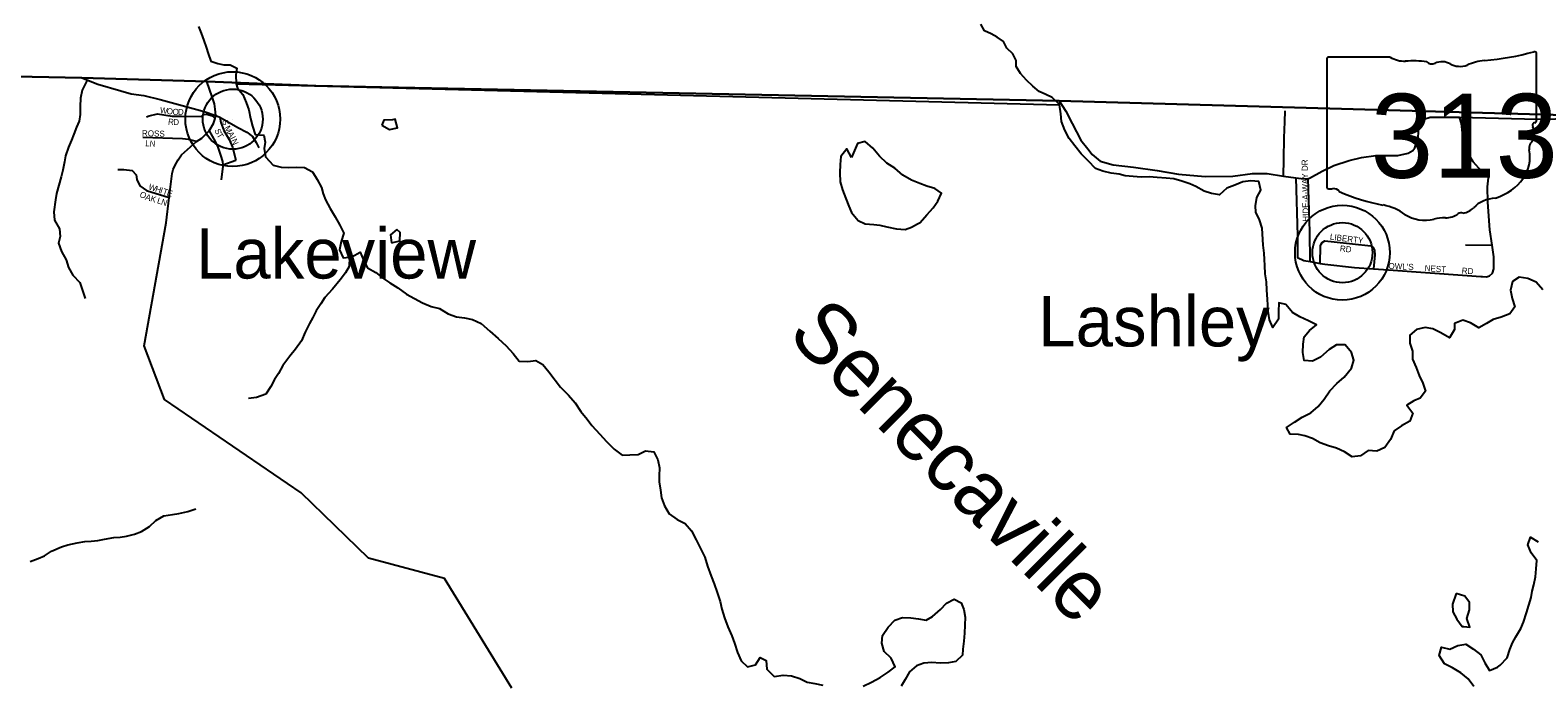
# Model space of a CAD drawing. Extents: x 2043100 to 2470832, y 443715 to 810583.
# Drawn here: x 2265988 to 2278495, y 697100 to 702526 of the extents above; entities that cross this region are included whole.
import ezdxf

# ---------------------------------------------------------------- set-up
doc = ezdxf.new("R2010")
doc.units = 0
for name, color, linetype in [('GM_X_Adjacent_County', 7, 'Continuous'), ('GM_X_County', 7, 'Continuous'), ('GM_X_County_Road', 7, 'Continuous'), ('GM_X_Major_Lake', 7, 'Continuous'), ('GM_X_Major_Lake_Text', 7, 'Continuous'), ('GM_X_Minor_River', 7, 'Continuous'), ('GM_X_State_Location', 7, 'Continuous'), ('GM_X_State_Route', 7, 'Continuous'), ('GM_X_State_Shield', 7, 'Continuous'), ('GM_X_Township', 7, 'Continuous'), ('GM_X_Township_Road', 7, 'Continuous'), ('GM_X_Township_Subdivision', 7, 'Continuous'), ('GM_X_Township_Subdivision_Text', 7, 'Continuous'), ('GM_X_Unincorporated', 7, 'Continuous'), ('GM_X_Unincorporated_Location', 7, 'Continuous'), ('GM_X_Unincorporated_Text', 7, 'Continuous')]:
    doc.layers.add(name, color=color, linetype=linetype)

msp = doc.modelspace()

# ---------------------------------------------------------------- linework, layer by layer
at = {"layer": 'GM_X_Adjacent_County'}
msp.add_lwpolyline([(2279304, 701805), (2274523, 701941), (2268357, 702066), (2267453, 702102), (2266418, 702131), (2259694, 702266), (2259396, 702227), (2259200, 695737), (2259078, 691690), (2257336, 691739)], dxfattribs=at)
at = {"layer": 'GM_X_County'}
msp.add_lwpolyline([(2257336, 691739), (2259078, 691690), (2259200, 695737), (2259396, 702227), (2259694, 702266), (2266418, 702131), (2267453, 702102), (2268357, 702066), (2274523, 701941), (2279304, 701805)], dxfattribs=at)
at = {"layer": 'GM_X_County_Road'}
msp.add_lwpolyline([(2266418, 702131), (2266551, 702079), (2266740, 702023), (2266825, 702000), (2266930, 701986), (2267068, 701951), (2267341, 701877), (2267432, 701851), (2267529, 701820)], dxfattribs=at)
at = {"layer": 'GM_X_Major_Lake'}
msp.add_line((2267697, 702083), (2274528, 701908), dxfattribs=at)
for points in [[(2267385, 702558), (2267406, 702502), (2267428, 702442), (2267449, 702386), (2267466, 702334), (2267488, 702269), (2267546, 702249), (2267596, 702238), (2267648, 702239), (2267703, 702211), (2267695, 702157), (2267697, 702083)], [(2274528, 701908), (2274518, 701919), (2274466, 701968), (2274415, 701994), (2274359, 702017), (2274307, 702062), (2274254, 702112), (2274204, 702167), (2274169, 702225), (2274169, 702275), (2274140, 702329), (2274090, 702378), (2274063, 702432), (2274011, 702469), (2273961, 702495), (2273904, 702520), (2273874, 702576)], [(2267697, 702083), (2267708, 702046), (2267752, 701992), (2267779, 701927), (2267801, 701865), (2267816, 701793), (2267834, 701731), (2267856, 701663), (2267926, 701657), (2267937, 701597), (2267929, 701545), (2267941, 701477), (2268004, 701407), (2268070, 701390), (2268130, 701388), (2268200, 701392), (2268264, 701387), (2268330, 701353), (2268370, 701289), (2268405, 701223), (2268419, 701171), (2268439, 701120), (2268478, 701048), (2268518, 700978), (2268556, 700910), (2268589, 700844), (2268569, 700776), (2268554, 700706), (2268584, 700640), (2268656, 700648), (2268726, 700685), (2268754, 700621), (2268788, 700557), (2268855, 700517), (2268923, 700464), (2268973, 700432), (2269039, 700390), (2269109, 700339), (2269176, 700301), (2269242, 700267), (2269314, 700236), (2269384, 700220), (2269456, 700175), (2269524, 700149), (2269592, 700142), (2269658, 700128), (2269730, 700094), (2269801, 700031), (2269871, 699971), (2269937, 699911), (2269994, 699846), (2270044, 699784), (2270116, 699780), (2270184, 699789), (2270242, 699755), (2270292, 699695), (2270389, 699568), (2270453, 699502), (2270510, 699438), (2270556, 699365), (2270609, 699301), (2270647, 699249), (2270713, 699177), (2270768, 699116), (2270832, 699054), (2270898, 699004), (2270964, 699005), (2271032, 699009), (2271092, 699040), (2271162, 699032), (2271194, 698966), (2271209, 698898), (2271207, 698832), (2271207, 698782), (2271216, 698714), (2271226, 698650), (2271250, 698584), (2271289, 698518), (2271355, 698470), (2271423, 698437), (2271475, 698377), (2271512, 698301), (2271585, 698157), (2271607, 698084), (2271638, 698000), (2271662, 697936), (2271688, 697864), (2271711, 697792), (2271727, 697728), (2271748, 697654), (2271776, 697580), (2271808, 697506), (2271831, 697444), (2271857, 697368), (2271886, 697300), (2271938, 697248), (2272004, 697267), (2272043, 697327), (2272093, 697302), (2272098, 697230), (2272160, 697170)], [(2277511, 699663), (2277542, 699601), (2277562, 699533), (2277518, 699475), (2277467, 699455), (2277409, 699418), (2277457, 699353), (2277432, 699286), (2277364, 699248), (2277302, 699205), (2277273, 699133), (2277225, 699067), (2277159, 699038), (2277087, 699042), (2277024, 698999), (2276956, 698989), (2276892, 699031), (2276825, 699062), (2276759, 699082), (2276689, 699107), (2276625, 699141), (2276561, 699165), (2276511, 699174), (2276441, 699178), (2276411, 699232), (2276476, 699276), (2276540, 699319), (2276612, 699355), (2276674, 699408), (2276723, 699468), (2276771, 699538), (2276828, 699599), (2276888, 699651), (2276949, 699724), (2276969, 699790), (2276949, 699856), (2276898, 699918), (2276826, 699919), (2276763, 699879), (2276693, 699816), (2276627, 699784), (2276557, 699789), (2276545, 699856), (2276549, 699924), (2276558, 699984), (2276600, 700038), (2276658, 700085), (2276593, 700118), (2276521, 700150), (2276461, 700187), (2276405, 700253), (2276347, 700265), (2276345, 700195), (2276345, 700131), (2276296, 700062), (2276268, 700126), (2276257, 700196), (2276253, 700296), (2276248, 700370), (2276244, 700440), (2276233, 700508), (2276231, 700575), (2276229, 700625), (2276224, 700679), (2276218, 700745), (2276209, 700885), (2276185, 700955), (2276156, 701019), (2276152, 701071), (2276164, 701139), (2276197, 701201), (2276181, 701271), (2276113, 701279), (2276049, 701270), (2275983, 701242), (2275915, 701218), (2275854, 701161), (2275788, 701173), (2275726, 701192), (2275659, 701232), (2275607, 701254), (2275543, 701275), (2275475, 701295), (2275411, 701300), (2275337, 701306), (2275271, 701310), (2275205, 701309), (2275137, 701313), (2275073, 701320), (2275021, 701332), (2274955, 701342), (2274887, 701357), (2274825, 701381), (2274769, 701441), (2274706, 701502), (2274654, 701568), (2274606, 701628), (2274571, 701698), (2274544, 701770), (2274539, 701833), (2274528, 701908)], [(2268905, 701740), (2268969, 701704), (2269035, 701716), (2269017, 701788), (2268993, 701782)], [(2268993, 701782), (2268923, 701780), (2268905, 701740)], [(2272801, 701471), (2272762, 701542), (2272713, 701478), (2272709, 701412), (2272705, 701344), (2272708, 701270), (2272726, 701204), (2272755, 701132), (2272779, 701068), (2272803, 701016), (2272856, 700948), (2272916, 700920), (2272986, 700915), (2273036, 700909), (2273096, 700895), (2273174, 700880), (2273248, 700874), (2273300, 700893), (2273350, 700921)], [(2273350, 700921), (2273370, 700933), (2273427, 700995), (2273479, 701054), (2273519, 701108), (2273548, 701176), (2273492, 701214), (2273426, 701234), (2273368, 701256), (2273300, 701283), (2273227, 701325), (2273161, 701383), (2273095, 701424), (2273033, 701482), (2272978, 701548), (2272916, 701603), (2272852, 701587), (2272801, 701471)], [(2269030, 700873), (2268977, 700829), (2268987, 700765)], [(2268987, 700765), (2269055, 700781), (2269058, 700849), (2269030, 700873)], [(2278538, 700373), (2278480, 700437), (2278412, 700468), (2278340, 700478), (2278284, 700443), (2278269, 700371), (2278281, 700301), (2278305, 700233), (2278262, 700175), (2278192, 700148), (2278124, 700128), (2278068, 700095), (2278005, 700059), (2277936, 700101), (2277872, 700122), (2277803, 700094), (2277805, 700044), (2277763, 699975), (2277691, 700017), (2277625, 700051), (2277561, 700062), (2277489, 700046), (2277433, 699999), (2277432, 699933), (2277456, 699867), (2277455, 699799), (2277487, 699729), (2277511, 699663)], [(2278183, 697264), (2278241, 697325), (2278264, 697393), (2278284, 697447), (2278312, 697497), (2278355, 697568), (2278377, 697618), (2278400, 697696), (2278441, 697823), (2278447, 697875), (2278461, 697929), (2278476, 697995), (2278482, 698061), (2278486, 698131), (2278441, 698193), (2278411, 698261), (2278435, 698323), (2278499, 698284)], [(2272898, 697090), (2272968, 697123), (2273039, 697161), (2273107, 697204), (2273165, 697250), (2273132, 697322), (2273074, 697376), (2273052, 697444), (2273059, 697510), (2273105, 697578), (2273161, 697637), (2273226, 697657), (2273294, 697656), (2273358, 697648), (2273422, 697637), (2273474, 697665), (2273540, 697723), (2273589, 697776), (2273653, 697810), (2273711, 697779), (2273734, 697725), (2273744, 697661), (2273742, 697595), (2273739, 697528), (2273733, 697462), (2273724, 697396), (2273722, 697346), (2273668, 697294), (2273606, 697283), (2273536, 697279), (2273468, 697286), (2273403, 697280), (2273341, 697256), (2273283, 697207), (2273247, 697145), (2273214, 697088)], [(2277817, 697858), (2277786, 697768), (2277790, 697704), (2277823, 697644), (2277867, 697584), (2277880, 697583)], [(2277880, 697583), (2277931, 697577), (2277907, 697651), (2277928, 697721), (2277928, 697783), (2277890, 697835), (2277817, 697858)], [(2277964, 697087), (2277916, 697150), (2277856, 697198), (2277787, 697242), (2277721, 697275), (2277677, 697343), (2277696, 697411), (2277765, 697396), (2277832, 697426), (2277898, 697437), (2277962, 697395), (2278023, 697349), (2278055, 697282), (2278095, 697218), (2278161, 697246), (2278183, 697264)], [(2272160, 697170), (2272236, 697180), (2272304, 697175), (2272372, 697153), (2272434, 697122), (2272498, 697112), (2272564, 697096)]]:
    msp.add_lwpolyline(points, dxfattribs=at)
at = {"layer": 'GM_X_Minor_River'}
for points in [[(2266462, 702111), (2266419, 702028), (2266407, 701962), (2266403, 701894), (2266402, 701827), (2266396, 701773), (2266374, 701723), (2266351, 701665), (2266331, 701615), (2266305, 701558), (2266282, 701484), (2266272, 701434), (2266258, 701366), (2266245, 701312), (2266227, 701241), (2266207, 701173), (2266198, 701121), (2266186, 701021), (2266189, 700951), (2266231, 700881), (2266237, 700815), (2266224, 700761), (2266248, 700693), (2266286, 700623), (2266307, 700559), (2266343, 700497), (2266399, 700435), (2266422, 700369), (2266444, 700301)], [(2268637, 700646), (2268634, 700567), (2268603, 700516), (2268561, 700458), (2268495, 700380), (2268434, 700311), (2268400, 700259), (2268360, 700201), (2268333, 700146), (2268305, 700094), (2268269, 700024), (2268238, 699951), (2268190, 699883), (2268143, 699825), (2268085, 699748), (2268047, 699680), (2268016, 699630), (2267984, 699573), (2267942, 699509), (2267866, 699482), (2267799, 699474)], [(2265988, 698121), (2266056, 698148), (2266108, 698168), (2266164, 698208), (2266247, 698245), (2266301, 698259), (2266379, 698276), (2266443, 698288), (2266495, 698292), (2266549, 698295), (2266605, 698307), (2266683, 698320), (2266735, 698324), (2266787, 698332), (2266853, 698349), (2266911, 698371), (2266978, 698412), (2267030, 698462), (2267096, 698500), (2267168, 698511), (2267222, 698521), (2267296, 698538), (2267362, 698560)]]:
    msp.add_lwpolyline(points, dxfattribs=at)
at = {"layer": 'GM_X_State_Route'}
for points in [[(2269983, 697073), (2269426, 697980), (2268794, 698150), (2268236, 698692), (2267103, 699464), (2266934, 699911), (2267116, 700929), (2267141, 701140), (2267165, 701339), (2267174, 701372), (2267191, 701408), (2267216, 701451), (2267245, 701494), (2267369, 701603), (2267413, 701632), (2267472, 701693), (2267509, 701754), (2267524, 701794), (2267529, 701820), (2267524, 701871), (2267517, 701917), (2267498, 701974), (2267453, 702102)], [(2274523, 701941), (2274579, 701854), (2274633, 701754), (2274705, 701615), (2274761, 701542), (2274799, 701496), (2274864, 701441), (2274972, 701409), (2275140, 701391), (2275336, 701363), (2275515, 701334), (2275735, 701313), (2275964, 701317), (2276128, 701338), (2276251, 701338), (2276385, 701315), (2276488, 701302), (2276532, 701297), (2276568, 701295), (2276590, 701298), (2276602, 701300), (2276705, 701357), (2276802, 701406), (2276930, 701446), (2277033, 701471), (2277151, 701488), (2277335, 701487), (2277419, 701506), (2277458, 701528), (2277476, 701552), (2277502, 701632), (2277508, 701743), (2277523, 701767), (2277549, 701789), (2277601, 701805), (2277844, 701804), (2278492, 701788), (2278791, 701793)]]:
    msp.add_lwpolyline(points, dxfattribs=at)
at = {"layer": 'GM_X_State_Shield'}
for p, q in [((2276744, 702286), (2276744, 701229)), ((2277271, 702304), (2276762, 702304)), ((2278485, 701777), (2278485, 702330)), ((2278484, 701777), (2278485, 701777))]:
    msp.add_line(p, q, dxfattribs=at)
for centre, major_axis, start_param, end_param in [((2276764, 702288), (20.2, 0), 1.712693, 3.28349), ((2277393, 702426), (196, 0), 4.042523, 4.731795), ((2277457, 701710), (702, 0), 1.404758, 1.657858), ((2277700, 702171), (117, 0), 0.950623, 2.079405), ((2278100, 701981), (371, 0), 1.699011, 2.107814), ((2277865, 703744), (1845, 0), 4.814394, 5.042369), ((2278465, 702332), (19.4, 0), 6.141152, 7.989035), ((2277617, 702293), (56.4, 0), 3.836095, 5.185415), ((2277851, 702339), (141, 0), 4.081561, 5.145723), ((2278464, 701775), (20.7, 0), 5.05454, 6.418171), ((2278480, 701737), (30, 0), 1.883978, 3.671073), ((2278289, 701667), (180, 0), 5.934695, 6.695948), ((2277968, 701476), (462, 0), 5.101752, 6.440018), ((2278554, 701546), (131, 0), 2.387724, 3.262537), ((2276765, 701227), (20.3, 0), 3.00124, 4.508301), ((2276768, 701335), (155, 0), 4.665946, 4.897461), ((2276799, 701168), (56, 0), 0.519207, 1.627899), ((2277506, 702117), (1333, 0), 4.195997, 4.488961), ((2277109, 700754), (417, 0), 0.823519, 1.323587), ((2277842, 701126), (149, 0), 4.937069, 5.64225), ((2278163, 700932), (253, 0), 1.647645, 2.488434), ((2277560, 701163), (265, 0), 4.026481, 4.996735), ((2277712, 700797), (217, 0), 1.495662, 1.94098), ((2277732, 701084), (141, 0), 4.691044, 5.507374), ((2277859, 700981), (39.7, 0), 1.147584, 2.315152)]:
    msp.add_ellipse(centre, major_axis=major_axis, ratio=0.8, start_param=start_param, end_param=end_param, dxfattribs=at)
at = {"layer": 'GM_X_Township'}
msp.add_lwpolyline([(2286381, 691321), (2276850, 691444), (2274138, 691479), (2272743, 691497), (2266029, 691606), (2265625, 691610), (2264826, 691636), (2264209, 691639), (2264161, 691638), (2260528, 691671), (2259078, 691690), (2259200, 695737), (2259396, 702227), (2259694, 702266), (2266418, 702131), (2267453, 702102), (2268357, 702066), (2274523, 701941), (2279304, 701805)], dxfattribs=at)
at = {"layer": 'GM_X_Township_Road'}
msp.add_lwpolyline([(2276385, 701315), (2276389, 701457), (2276392, 701634), (2276397, 701768), (2276398, 701857)], dxfattribs=at)
at = {"layer": 'GM_X_Township_Subdivision'}
for points in [[(2266954, 701809), (2266976, 701817), (2267044, 701832), (2267167, 701815), (2267244, 701815), (2267411, 701810), (2267420, 701820), (2267432, 701828), (2267450, 701831), (2267502, 701816), (2267524, 701794)], [(2267529, 701820), (2267561, 701804), (2267711, 701721), (2267786, 701681), (2267833, 701645), (2267862, 701594), (2267884, 701550)], [(2267561, 701804), (2267569, 701762), (2267595, 701695), (2267639, 701619), (2267666, 701556), (2267695, 701449)], [(2278045, 701360), (2278027, 701357), (2277960, 701434), (2277937, 701470), (2277886, 701576), (2277873, 701651), (2277861, 701752), (2277844, 701804)], [(2267472, 701693), (2267524, 701603), (2267544, 701557), (2267567, 701489), (2267583, 701439), (2267586, 701411), (2267587, 701399), (2267573, 701286)], [(2267369, 701603), (2267302, 701619), (2267252, 701627), (2266924, 701636)], [(2267586, 701411), (2267695, 701449)], [(2266716, 701371), (2266766, 701371), (2266835, 701364), (2266868, 701328), (2266872, 701288), (2266897, 701237), (2266952, 701197), (2267141, 701140), (2267146, 701138)], [(2276488, 701302), (2276501, 700823), (2276501, 700641), (2276555, 700617), (2276607, 700608), (2276690, 700593), (2276727, 700586), (2276975, 700560), (2277132, 700548), (2277255, 700539), (2277909, 700492), (2278022, 700484), (2278035, 700484)], [(2276607, 700608), (2276603, 700855), (2276590, 701298)], [(2278035, 700484), (2278069, 700481), (2278095, 700489), (2278119, 700511), (2278131, 700547), (2278129, 700648), (2278115, 700745), (2278097, 700872), (2278080, 701100), (2278078, 701229), (2278086, 701303), (2278080, 701333), (2278065, 701363), (2278045, 701360)], [(2276690, 700593), (2276693, 700739), (2276699, 700753), (2276707, 700767), (2276729, 700779), (2276807, 700773), (2277109, 700738), (2277129, 700724), (2277141, 700702), (2277143, 700664), (2277132, 700548)], [(2277896, 700748), (2278115, 700745)]]:
    msp.add_lwpolyline(points, dxfattribs=at)
at = {"layer": 'GM_X_Unincorporated'}
for centre, radius in [((2267669, 701789), 393), ((2267669, 701789), 249), ((2276874, 700682), 393), ((2276874, 700682), 249)]:
    msp.add_circle(centre, radius, dxfattribs=at)
at = {"layer": 'GM_X_Unincorporated_Location'}
for p, q in [((2267669, 701789), (2267669, 701789)), ((2276874, 700682), (2276874, 700682))]:
    msp.add_line(p, q, dxfattribs=at)

# ---------------------------------------------------------------- texts
at = {"layer": 'GM_X_Major_Lake_Text'}
msp.add_text('Senecaville', height=500, rotation=315.0021, dxfattribs=at).set_placement((2272258, 699993))
at = {"layer": 'GM_X_State_Location'}
for s in ['s', 'r']:
    msp.add_text(s, height=0.0000833, dxfattribs=at).set_placement((2277595, 701687))
msp.add_text('313', height=0.0000833, rotation=0, dxfattribs=at).set_placement((2277242, 701614))
at = {"layer": 'GM_X_State_Shield'}
msp.add_text('313', height=696.1, dxfattribs=at).set_placement((2277109, 701303))
at = {"layer": 'GM_X_Township_Subdivision_Text'}
for s, rotation, p in [('W', 351.2065, (2267062, 701841)), ('O', 351.2023, (2267118, 701833)), ('R', 352.9383, (2267130, 701745)), ('O', 358.2476, (2267169, 701825)), ('D', 359.4677, (2267175, 701740)), ('D', 0.0154, (2267214, 701824)), ('S', 284.1622, (2267580, 701777)), ('ROSS', 358.3643, (2266915, 701648)), ('S', 292.0145, (2267516, 701698)), ('T', 301.268, (2267533, 701657)), ('M', 296.8685, (2267598, 701719)), ('A', 299.3079, (2267623, 701670)), ('I', 296.174, (2267644, 701632)), ('LN', 356.989, (2266942, 701564)), ('N', 294.0135, (2267654, 701613)), ('HIDE-A-WAY DR', 91.0603, (2276595, 700939)), ('O', 328.1405, (2266890, 701152)), ('A', 342.5264, (2266939, 701123)), ('W', 342.0542, (2266966, 701207)), ('K', 343.0972, (2266982, 701110)), ('H', 342.0673, (2267021, 701190)), ('I', 342.0721, (2267062, 701176)), ('T', 342.0576, (2267083, 701169)), ('E', 343.1214, (2267118, 701158)), ('L', 343.06, (2267037, 701093)), ('N', 341.6134, (2267070, 701083)), ('LIBERTY', 353.2341, (2276768, 700790)), ('RD', 353.9832, (2276851, 700693)), ("OWL'S", 357.3384, (2277255, 700548)), ('NEST', 356.1833, (2277555, 700530)), ('RD', 356.989, (2277863, 700508))]:
    msp.add_text(s, height=50, rotation=rotation, dxfattribs=at).set_placement(p)
at = {"layer": 'GM_X_Unincorporated_Text'}
for s, p in [('Lakeview', (2267364, 700468)), ('Lashley', (2274351, 699905))]:
    msp.add_text(s, height=416.7, rotation=0, dxfattribs=at).set_placement(p)

doc.saveas('drawing.dxf')
